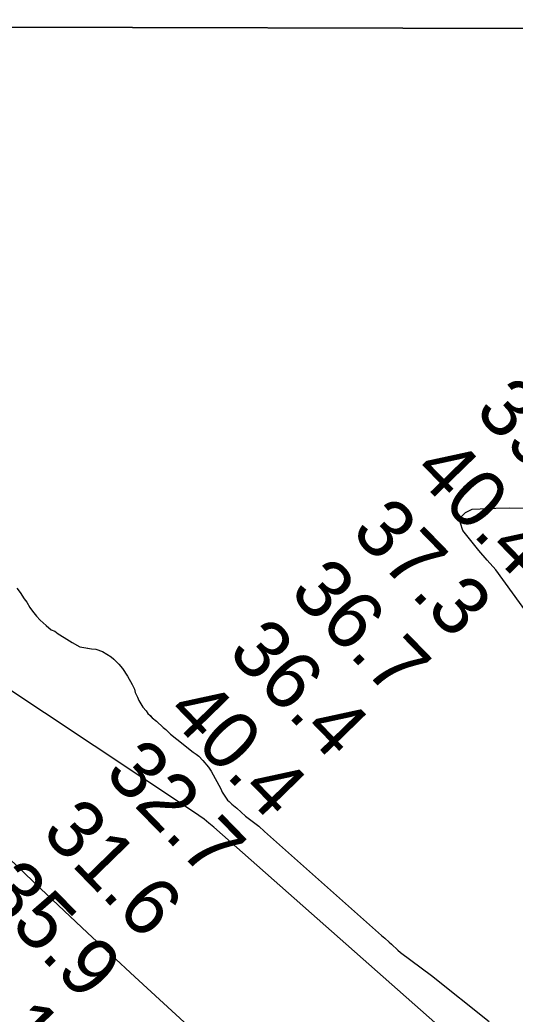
# Model space of a CAD drawing. Extents: x 3180038 to 3217926, y 922069 to 947485.
# Drawn here: x 3198697 to 3199271, y 944532 to 945684 of the extents above; entities that cross this region are included whole.
import ezdxf

# ---------------------------------------------------------------- set-up
doc = ezdxf.new("R2010")
doc.units = 0
for name, color, linetype in [('V-GRID-FRAM', 7, 'Continuous'), ('V-RIVR-RANG', 7, 'Continuous'), ('V-SITE-VEGE', 7, 'Continuous'), ('V-TOPO-MAJR', 7, 'Continuous'), ('V-TOPO-MINR', 7, 'Continuous'), ('V-TOPO-SHOR', 7, 'Continuous')]:
    doc.layers.add(name, color=color, linetype=linetype)

msp = doc.modelspace()

# ---------------------------------------------------------------- linework, layer by layer
at = {"layer": 'V-GRID-FRAM'}
msp.add_lwpolyline([(3184312.7, 945707.9), (3215616.6, 945637.4), (3215583.5, 927448.1), (3184263.7, 927518.7), (3184312.7, 945707.9)], dxfattribs=at)
at = {"layer": 'V-SITE-VEGE'}
for p, q in [((3199412, 945673.9), (3198111.3, 945676.8)), ((3198693.5, 945025.5), (3198697.3, 945020.4)), ((3198697.3, 945020.4), (3198702.1, 945013.1)), ((3198702.1, 945013.1), (3198705.1, 945009.2)), ((3198705.1, 945009.2), (3198708.6, 945003.2)), ((3198708.6, 945003.2), (3198711.6, 944998.9)), ((3198711.6, 944998.9), (3198716.3, 944993.3)), ((3198716.3, 944993.3), (3198720.6, 944988.6)), ((3198720.6, 944988.6), (3198727.5, 944982.2)), ((3198727.5, 944982.2), (3198733.5, 944977.4)), ((3198733.5, 944977.4), (3198737.8, 944975.7)), ((3198737.8, 944975.7), (3198741.7, 944972.7)), ((3198741.7, 944972.7), (3198748.6, 944968.5)), ((3198748.6, 944968.5), (3198757.6, 944962.5)), ((3198757.6, 944962.5), (3198766.7, 944957.7)), ((3198766.7, 944957.7), (3198780, 944955.2)), ((3198780, 944955.2), (3198785.1, 944954.8)), ((3198785.1, 944954.8), (3198792.9, 944952.2)), ((3198792.9, 944952.2), (3198802.8, 944946.2)), ((3198802.8, 944946.2), (3198806.2, 944943.2)), ((3198806.2, 944943.2), (3198811.8, 944937.6)), ((3198811.8, 944937.6), (3198816.1, 944932.5)), ((3198816.1, 944932.5), (3198821.7, 944923.5)), ((3198821.7, 944923.5), (3198827.3, 944914)), ((3198827.3, 944914), (3198829.9, 944908.4)), ((3198829.9, 944908.4), (3198830.8, 944904.6)), ((3198830.8, 944904.6), (3198833.4, 944899.4)), ((3198833.4, 944899.4), (3198835.1, 944895.5)), ((3198835.1, 944895.5), (3198839.8, 944887.8)), ((3198839.8, 944887.8), (3198843.3, 944883.5)), ((3198843.3, 944883.5), (3198845.4, 944880.5)), ((3198845.4, 944880.5), (3198850.6, 944875.4)), ((3198850.6, 944875.4), (3198855.3, 944871.5)), ((3198855.3, 944871.5), (3198863.1, 944864.2)), ((3198863.1, 944864.2), (3198866.1, 944861.7)), ((3198866.1, 944861.7), (3198871.7, 944856.5)), ((3198871.7, 944856.5), (3198879, 944850.5)), ((3198879, 944850.5), (3198898, 944835.5)), ((3198898, 944835.5), (3198901.4, 944833.4)), ((3198901.4, 944833.4), (3198904.4, 944830.8)), ((3198904.4, 944830.8), (3198909.2, 944826.1)), ((3198909.2, 944826.1), (3198915.6, 944818.3)), ((3198915.6, 944818.3), (3198918.6, 944813.6)), ((3198918.6, 944813.6), (3198929.8, 944793)), ((3198929.8, 944793), (3198931.6, 944789.1)), ((3198931.6, 944789.1), (3198937.6, 944780.1)), ((3198937.6, 944780.1), (3198939.8, 944778.4)), ((3198939.8, 944778.4), (3198942.8, 944775.4)), ((3198942.8, 944775.4), (3198948.4, 944770.7)), ((3198948.4, 944770.7), (3198958.7, 944761.3)), ((3198958.7, 944761.3), (3198963.4, 944757.8)), ((3198963.4, 944757.8), (3198974.2, 944749.7)), ((3198974.2, 944749.7), (3198980.7, 944743.7)), ((3198980.7, 944743.7), (3199112.8, 944626.2)), ((3199112.8, 944626.2), (3199116.3, 944623.2)), ((3199116.3, 944623.2), (3199120.1, 944620.1)), ((3199120.1, 944620.1), (3199124.9, 944615.4)), ((3199124.9, 944615.4), (3199127.9, 944613.3)), ((3199127.9, 944613.3), (3199135.2, 944606.4)), ((3199135.2, 944606.4), (3199138.2, 944603.4)), ((3199138.2, 944603.4), (3199173.9, 944576.9)), ((3199173.9, 944576.9), (3199241.1, 944523.7))]:
    msp.add_line(p, q, dxfattribs=at)
at = {"layer": 'V-TOPO-MAJR'}
msp.add_lwpolyline([(3199712.1, 944407.2), (3199248.5, 945046.9), (3199238.7, 945058.1), (3199229.1, 945069.4), (3199219.6, 945080.9), (3199210.3, 945092.4), (3199207.8, 945101), (3199208.3, 945108.2), (3199213.4, 945113.3), (3199221.4, 945117.1), (3199248.7, 945118.4), (3199264.7, 945118.6), (3199280.6, 945118.1)], dxfattribs=at)
at = {"layer": 'V-TOPO-MINR'}
msp.add_lwpolyline([(3199470.6, 944263.6), (3198921.8, 944748.6), (3198916.2, 944753.4), (3198910.5, 944758), (3198904.6, 944762.3), (3198898.5, 944766.5), (3198266.2, 945186.3), (3198245.5, 945198.7), (3198224.3, 945209.8), (3198202, 945219), (3198179.2, 945226.9), (3198170.9, 945225.1), (3198165.7, 945221.5), (3198165.2, 945215.2), (3198167.7, 945207.1), (3198721.2, 944677.6), (3198748.3, 944651.8), (3198775.5, 944626.2), (3198802.9, 944600.7), (3198830.3, 944575.3), (3199406.7, 944046)], dxfattribs=at)
at = {"layer": 'V-TOPO-SHOR'}
msp.add_lwpolyline([(3198693.5, 945025.5), (3198697.3, 945020.4), (3198702.1, 945013.1), (3198705.1, 945009.2), (3198708.6, 945003.2), (3198711.6, 944998.9), (3198716.3, 944993.3), (3198720.6, 944988.6), (3198727.5, 944982.2), (3198733.5, 944977.4), (3198737.8, 944975.7), (3198741.7, 944972.7), (3198748.6, 944968.5), (3198757.6, 944962.5), (3198766.7, 944957.7), (3198773.5, 944956.5), (3198780, 944955.2), (3198785.1, 944954.8), (3198792.9, 944952.2), (3198802.8, 944946.2), (3198806.2, 944943.2), (3198811.8, 944937.6), (3198816.1, 944932.5), (3198821.7, 944923.5), (3198827.3, 944914), (3198829.9, 944908.4), (3198830.8, 944904.6), (3198833.4, 944899.4), (3198835.1, 944895.5), (3198839.8, 944887.8), (3198843.3, 944883.5), (3198845.4, 944880.5), (3198848, 944877.9), (3198850.6, 944875.4), (3198855.3, 944871.5), (3198863.1, 944864.2), (3198866.1, 944861.7), (3198871.7, 944856.5), (3198879, 944850.5), (3198898, 944835.5), (3198901.4, 944833.4), (3198904.4, 944830.8), (3198909.2, 944826.1), (3198915.6, 944818.3), (3198918.6, 944813.6), (3198929.8, 944793), (3198931.6, 944789.1), (3198937.6, 944780.1), (3198939.8, 944778.4), (3198942.8, 944775.4), (3198948.4, 944770.7), (3198958.7, 944761.3), (3198963.4, 944757.8), (3198974.2, 944749.7), (3198980.7, 944743.7), (3199112.8, 944626.2), (3199116.3, 944623.2), (3199120.1, 944620.1), (3199124.9, 944615.4), (3199127.9, 944613.3), (3199135.2, 944606.4), (3199138.2, 944603.4), (3199173.9, 944576.9), (3199241.1, 944523.7)], dxfattribs=at)

# ---------------------------------------------------------------- texts
at = {"layer": 'V-RIVR-RANG'}
for s, p in [('39.4', (3199222.6, 945229.2)), ('40.4', (3199151, 945159.3)), ('37.3', (3199079.5, 945089.4)), ('36.7', (3199008, 945019.5)), ('36.4', (3198936.5, 944949.6)), ('40.4', (3198865, 944879.7)), ('32.7', (3198793.5, 944809.8)), ('31.6', (3198720.7, 944741.2)), ('35.9', (3198650.3, 944670.2)), ('39.1', (3198580.6, 944598.4))]:
    msp.add_text(s, height=67, rotation=314.2083, dxfattribs=at).set_placement(p)

doc.saveas('drawing.dxf')
